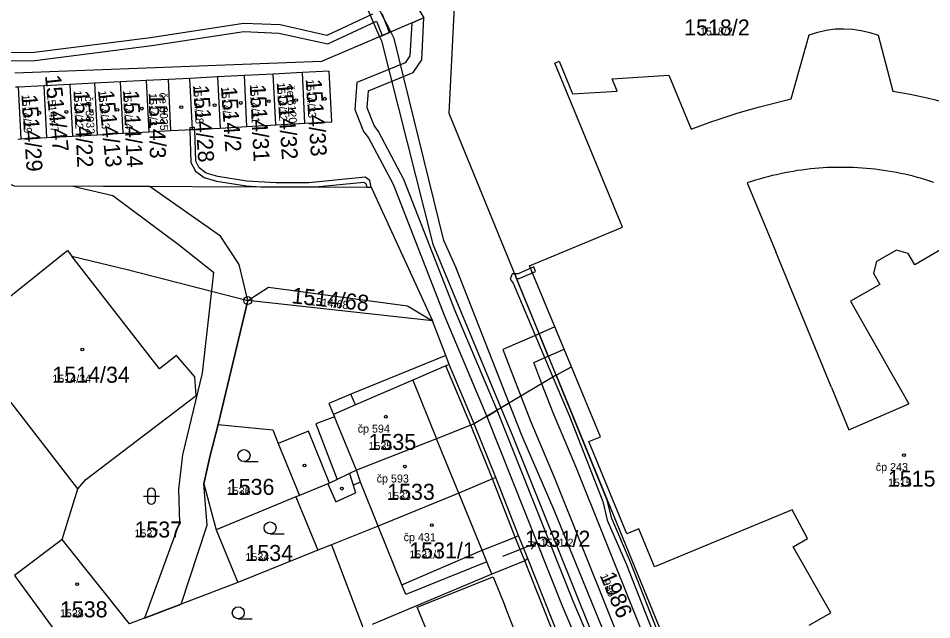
# Model space of a CAD drawing. Extents: x -763628 to -761565, y -976033 to -973833.
# Drawn here: x -762958.1 to -762844, y -975480.4 to -975405.3 of the extents above; entities that cross this region are included whole.
import ezdxf

# ---------------------------------------------------------------- set-up
doc = ezdxf.new("R2010")
doc.units = 0
for name, color, linetype in [('KN_cisla parcel 1000', 7, 'Continuous'), ('KN_cisla parcel 500', 7, 'Continuous'), ('KN_cisla parcel znacky', 7, 'Continuous'), ('KN_cisla popisna 500', 7, 'Continuous'), ('KN_hranice parcel', 7, 'Continuous'), ('KN_vecna bremena', 7, 'Continuous'), ('KN_vnitrni kresba parcel', 7, 'Continuous'), ('KN_znacky bodu BP', 7, 'Continuous'), ('KN_znacky budov', 7, 'Continuous'), ('KN_znacky kultur', 7, 'Continuous')]:
    doc.layers.add(name, color=color, linetype=linetype)

msp = doc.modelspace()

# ---------------------------------------------------------------- linework, layer by layer
at = {"layer": 'KN_cisla parcel znacky'}
for p, q in [((-762896.08, -975471.87), (-762893.3, -975470.75)), ((-762893.3, -975470.75), (-762894.41, -975470.66)), ((-762893.3, -975470.75), (-762894.04, -975471.59)), ((-762897.57, -975472.48), (-762896.08, -975471.87))]:
    msp.add_line(p, q, dxfattribs=at)
at = {"layer": 'KN_hranice parcel'}
for p, q in [((-762850.71, -975407.44), (-762848.87, -975414.43)), ((-762942.11, -975413.08), (-762945.34, -975413.25)), ((-762942.11, -975413.08), (-762941.78, -975419.5)), ((-762933.19, -975412.63), (-762936.67, -975412.81)), ((-762936.35, -975419.2), (-762936.67, -975412.81)), ((-762929.85, -975412.46), (-762933.19, -975412.63)), ((-762933.19, -975412.63), (-762932.88, -975419.01)), ((-762926.25, -975412.28), (-762929.85, -975412.46)), ((-762929.54, -975418.82), (-762929.85, -975412.46)), ((-762922.61, -975412.09), (-762926.25, -975412.28)), ((-762925.94, -975418.63), (-762926.25, -975412.28)), ((-762922.29, -975418.42), (-762922.61, -975412.09)), ((-762958.08, -975413.9), (-762958.45, -975413.92)), ((-762954.87, -975413.73), (-762958.08, -975413.9)), ((-762957.74, -975420.37), (-762958.08, -975413.9)), ((-762951.67, -975413.57), (-762954.87, -975413.73)), ((-762954.53, -975420.2), (-762954.87, -975413.73)), ((-762948.56, -975413.41), (-762951.67, -975413.57)), ((-762951.67, -975413.57), (-762951.33, -975420.02)), ((-762945.34, -975413.25), (-762948.56, -975413.41)), ((-762948.56, -975413.41), (-762948.22, -975419.85)), ((-762945.01, -975419.67), (-762945.34, -975413.25)), ((-762929.54, -975418.82), (-762925.94, -975418.63)), ((-762925.94, -975418.63), (-762922.29, -975418.42)), ((-762951.33, -975420.02), (-762948.22, -975419.85)), ((-762948.22, -975419.85), (-762945.01, -975419.67)), ((-762945.01, -975419.67), (-762941.78, -975419.5)), ((-762936.35, -975419.2), (-762932.88, -975419.01)), ((-762932.88, -975419.01), (-762929.54, -975418.82)), ((-762958.13, -975420.39), (-762957.74, -975420.37)), ((-762957.74, -975420.37), (-762954.53, -975420.2)), ((-762954.53, -975420.2), (-762951.33, -975420.02)), ((-762951.39, -975434.99), (-762944.33, -975436.7)), ((-762944.33, -975436.7), (-762929.43, -975440.55)), ((-762929.43, -975440.55), (-762933.14, -975456.01)), ((-762906.36, -975443.09), (-762929.43, -975440.55)), ((-762890.92, -975449.88), (-762901.17, -975455.95)), ((-762890.92, -975449.88), (-762876.07, -975486.13)), ((-762898.44, -975462.64), (-762901.17, -975455.95)), ((-762895.61, -975469.9), (-762898.44, -975462.64)), ((-762952.59, -975470.4), (-762950.67, -975464.04)), ((-762923.41, -975465.06), (-762933.38, -975469.19)), ((-762922.95, -975464.87), (-762923.41, -975465.06)), ((-762923.41, -975465.06), (-762920.66, -975471.72)), ((-762933.38, -975469.19), (-762930.66, -975475.73)), ((-762894.46, -975472.76), (-762895.61, -975469.9)), ((-762944.18, -975480.92), (-762952.59, -975470.4)), ((-762918.99, -975471.05), (-762920.66, -975471.72)), ((-762918.99, -975471.05), (-762915.03, -975481.45)), ((-762920.66, -975471.72), (-762930.66, -975475.73)), ((-762889.66, -975484.8), (-762894.46, -975472.76)), ((-762930.66, -975475.73), (-762944.18, -975480.92)), ((-762898.97, -975474.7), (-762913.91, -975481.01))]:
    msp.add_line(p, q, dxfattribs=at)
for points in [[(-762984.8, -975335.08), (-762955.45, -975347.21), (-762946.09, -975354.35), (-762935.67, -975362.89), (-762927.56, -975371.68), (-762907.44, -975405.27), (-762920.24, -975410.7), (-762958.5, -975412.15)], [(-762890.92, -975449.88), (-762904.26, -975417.2), (-762901.75, -975366.32)], [(-762865.51, -975416.37), (-762861.57, -975415.36), (-762859.3, -975407.36)], [(-762859.3, -975407.36), (-762858.25, -975407.03), (-762857.18, -975406.79), (-762856.09, -975406.65), (-762855, -975406.61), (-762853.91, -975406.67), (-762852.82, -975406.83), (-762851.75, -975407.09), (-762850.71, -975407.44)], [(-762890.92, -975449.88), (-762889.01, -975448.81), (-762894.25, -975436.21), (-762882.64, -975431.38), (-762891.1, -975410.92), (-762890.53, -975410.67), (-762888.88, -975414.76), (-762883.3, -975414.42), (-762883.92, -975412.88), (-762876.84, -975412.43), (-762874.05, -975419.17)], [(-762922.29, -975418.42), (-762918.93, -975418.24), (-762919.25, -975411.92), (-762922.61, -975412.09)], [(-762848.87, -975414.43), (-762846.71, -975414.79), (-762844.57, -975415.25), (-762843.53, -975415.51), (-762841.42, -975416.11), (-762839.34, -975416.81), (-762837.3, -975417.6), (-762836.49, -975416.53), (-762835.76, -975415.4), (-762835.44, -975414.85), (-762834.84, -975413.64), (-762834.33, -975412.4), (-762833.91, -975411.12)], [(-762936.67, -975412.81), (-762939.34, -975412.94), (-762942.11, -975413.08)], [(-762874.05, -975419.17), (-762871.46, -975418.2), (-762870.8, -975417.97), (-762868.17, -975417.12), (-762865.51, -975416.37)], [(-762941.78, -975419.5), (-762939.02, -975419.34), (-762936.35, -975419.2)], [(-762962.35, -975424.71), (-762958.59, -975426.25), (-762914.03, -975426.39), (-762906.36, -975443.09)], [(-762950.67, -975464.04), (-762965.38, -975445.03), (-762952.47, -975434.73)], [(-762952.47, -975434.73), (-762951.93, -975434.3), (-762951.39, -975434.99)], [(-762950.67, -975464.04), (-762949.64, -975462.9), (-762935.86, -975452.39), (-762936.02, -975450.09), (-762938.32, -975447.39), (-762940.45, -975449.07), (-762951.39, -975434.99)], [(-762929.43, -975440.55), (-762926.84, -975438.89), (-762909.48, -975441.19), (-762906.36, -975443.09)], [(-762901.17, -975455.95), (-762904.29, -975448.55), (-762904.71, -975447.43), (-762906.36, -975443.09)], [(-762933.14, -975456.01), (-762934.16, -975460.06), (-762934.92, -975463.43), (-762933.38, -975469.19)], [(-762933.14, -975456.01), (-762926.31, -975456.69), (-762925.64, -975458.38), (-762922.95, -975464.87)], [(-762901.17, -975455.95), (-762901.58, -975456.12), (-762905.84, -975457.8), (-762915.86, -975461.74), (-762916.74, -975462.16), (-762918.28, -975462.9), (-762919.24, -975463.33), (-762919.44, -975463.41), (-762922.95, -975464.87)], [(-762898.44, -975462.64), (-762898.86, -975462.81), (-762903.07, -975464.59), (-762913.14, -975468.71), (-762918.99, -975471.05)], [(-762898.97, -975474.7), (-762899.59, -975473.15), (-762900.16, -975471.73), (-762896.03, -975470.07), (-762895.61, -975469.9)], [(-762952.59, -975470.4), (-762958.55, -975474.89), (-762951.69, -975484.26)], [(-762894.46, -975472.76), (-762894.84, -975473.04), (-762898.97, -975474.7)]]:
    msp.add_lwpolyline(points, dxfattribs=at)
at = {"layer": 'KN_vecna bremena'}
for points in [[(-762969.77, -975361.72), (-762949.71, -975371.11), (-762943.17, -975374.4), (-762940.89, -975376.18), (-762917.8, -975400.02), (-762914.57, -975403.96), (-762912.96, -975407.61), (-762911.57, -975407.02), (-762913.54, -975403.21), (-762916.8, -975398.97), (-762935.37, -975379.84), (-762940.21, -975375.18), (-762942.35, -975373.49), (-762949.11, -975369.91), (-762969.01, -975360.72), (-762969.94, -975356.71), (-762969.18, -975353.36), (-762980.82, -975347.98), (-762981.69, -975353.48), (-762980.78, -975356.27)], [(-762899.59, -975455.01), (-762898.28, -975454.24), (-762903.45, -975442.03), (-762909.93, -975425.42), (-762913.09, -975419.44), (-762913.64, -975418.71), (-762914.52, -975416.48), (-762914.37, -975414.37), (-762908.77, -975412.08), (-762907.71, -975410.48), (-762907.44, -975405.27), (-762908.94, -975405.91), (-762909.19, -975409.98), (-762909.77, -975410.86), (-762915.79, -975413.33), (-762916.04, -975416.72), (-762914.96, -975419.45), (-762914.37, -975420.24), (-762911.29, -975426.04), (-762904.83, -975442.59)], [(-762912.96, -975407.61), (-762912.73, -975408.12), (-762906.31, -975433.52), (-762897.81, -975453.96), (-762896.78, -975453.35), (-762903.45, -975436.4), (-762904.94, -975433.06), (-762911.16, -975407.82), (-762911.57, -975407.02)], [(-762936.66, -975419.22), (-762936.35, -975419.2), (-762936.36, -975418.96), (-762936.67, -975418.97)], [(-762936.53, -975423.3), (-762935.96, -975424.4), (-762934.89, -975425.17), (-762933.32, -975425.63), (-762929.59, -975426.24), (-762927.8, -975426.35), (-762920.97, -975426.37), (-762914.94, -975425.76), (-762914.69, -975425.94), (-762914.56, -975426.39), (-762914.03, -975426.39), (-762914.17, -975425.58), (-762914.76, -975425.14), (-762921.82, -975425.85), (-762925.9, -975425.86), (-762929.53, -975425.64), (-762933.18, -975425.05), (-762934.63, -975424.63), (-762935.5, -975424), (-762935.93, -975423.14), (-762936.06, -975419.18), (-762936.66, -975419.22)], [(-762936.36, -975418.96), (-762936.35, -975419.2), (-762936.06, -975419.18), (-762936.07, -975418.94)], [(-762938.13, -975433.52), (-762933.7, -975436.99), (-762933.92, -975438.92), (-762935.12, -975449.63), (-762937.59, -975459.82), (-762938.08, -975464.09), (-762937.97, -975468.26), (-762942.32, -975480.22), (-762937.76, -975478.45), (-762934.51, -975468.59), (-762934.92, -975463.43), (-762934.16, -975460.06), (-762933.14, -975456.01), (-762929.43, -975440.55), (-762930.49, -975436.04), (-762932.84, -975432.52), (-762941.63, -975426.34), (-762941.68, -975426.3), (-762951.22, -975426.27), (-762950.56, -975426.43), (-762946.28, -975427.44)], [(-762896.09, -975437.22), (-762895.85, -975437.81), (-762895.54, -975437.81), (-762893.49, -975436.91), (-762893.71, -975436.35), (-762895.68, -975437.21)], [(-762893.03, -975444.71), (-762891.9, -975447.48), (-762889.92, -975446.62), (-762891.07, -975443.85)], [(-762893.03, -975444.71), (-762897.57, -975446.68), (-762895.32, -975452.48), (-762894.07, -975455.69), (-762891.16, -975462.6), (-762870.35, -975514.5), (-762869.49, -975516.22), (-762867.23, -975517.46), (-762865.18, -975516.4), (-762867.03, -975512.84), (-762867.66, -975513.15), (-762888.38, -975461.46), (-762891.29, -975454.57), (-762892.7, -975450.93), (-762893.72, -975448.28), (-762891.9, -975447.48)], [(-762870.89, -975522.13), (-762869.75, -975521.76), (-762884.08, -975484.03), (-762891.16, -975466.7), (-762895.16, -975457.46), (-762896.78, -975453.35), (-762897.81, -975453.96), (-762896.41, -975457.31), (-762882.87, -975490.96), (-762880.91, -975496.68)], [(-762898.28, -975454.24), (-762899.59, -975455.01), (-762890.17, -975478.66), (-762884.29, -975492.47), (-762873.62, -975519.61), (-762873.46, -975520.31), (-762873.62, -975523.02), (-762872.09, -975522.52), (-762871.96, -975520.19), (-762872.18, -975519.17), (-762882.91, -975491.91), (-762888.79, -975478.08)]]:
    msp.add_lwpolyline(points, close=True, dxfattribs=at)
for points in [[(-762961.26, -975399.65), (-762967.71, -975407.89), (-762968.44, -975410.74), (-762956.04, -975410.59), (-762941.42, -975408.73), (-762929.91, -975406.96), (-762925.54, -975407.15), (-762919.43, -975408.5), (-762913.34, -975405.68), (-762912.65, -975407.48), (-762911.72, -975407.09), (-762912.63, -975404.75)], [(-762913.85, -975404.81), (-762919.55, -975407.46), (-762925.4, -975406.15), (-762929.97, -975405.96), (-762941.56, -975407.74), (-762956.1, -975409.59), (-762967.14, -975409.72), (-762966.79, -975408.35), (-762960.12, -975399.81)], [(-762873.09, -975494.98), (-762881.63, -975473.21), (-762883.95, -975467.76), (-762884.53, -975465.48), (-762890.92, -975449.88), (-762895.85, -975437.81), (-762896.09, -975437.22), (-762896.41, -975437.22), (-762896.66, -975437.89), (-762896.28, -975438.4), (-762891.32, -975450.12), (-762889.26, -975454.98), (-762885.09, -975465.65), (-762884.53, -975467.96), (-762882.19, -975473.43), (-762873.65, -975495.2)]]:
    msp.add_lwpolyline(points, dxfattribs=at)
at = {"layer": 'KN_vnitrni kresba parcel'}
for p, q in [((-762939.02, -975419.34), (-762939.34, -975412.94)), ((-762867.05, -975425.87), (-762863.5, -975434.48)), ((-762856.52, -975451.42), (-762863.5, -975434.48)), ((-762848.42, -975434.25), (-762850.9, -975435.66)), ((-762846.94, -975434.66), (-762848.42, -975434.25)), ((-762846.14, -975436.08), (-762846.94, -975434.66)), ((-762842.52, -975433.95), (-762846.14, -975436.08)), ((-762850.9, -975435.66), (-762851.3, -975437.13)), ((-762851.3, -975437.13), (-762850.48, -975438.55)), ((-762850.48, -975438.55), (-762854.16, -975440.64)), ((-762854.16, -975440.64), (-762850.51, -975447.07)), ((-762850.51, -975447.07), (-762849.21, -975449.35)), ((-762904.71, -975447.43), (-762916.55, -975452.23)), ((-762904.71, -975448.71), (-762908.82, -975450.5)), ((-762904.29, -975448.55), (-762904.71, -975448.71)), ((-762901.58, -975456.12), (-762904.71, -975448.71)), ((-762885.36, -975457.57), (-762889.01, -975448.81)), ((-762849.21, -975449.35), (-762847.93, -975451.61)), ((-762908.82, -975450.5), (-762915.97, -975453.58)), ((-762908.82, -975450.5), (-762905.84, -975457.8)), ((-762856.52, -975451.42), (-762854.35, -975456.69)), ((-762847.93, -975451.61), (-762846.88, -975453.45)), ((-762916.55, -975452.23), (-762919.3, -975453.41)), ((-762915.97, -975453.58), (-762916.55, -975452.23)), ((-762919.3, -975453.41), (-762918.72, -975454.76)), ((-762915.97, -975453.58), (-762918.72, -975454.76)), ((-762854.35, -975456.69), (-762846.88, -975453.45)), ((-762918.59, -975455.07), (-762920.93, -975455.94)), ((-762918.72, -975454.76), (-762918.59, -975455.07)), ((-762915.86, -975461.74), (-762918.59, -975455.07)), ((-762920.93, -975455.94), (-762918.28, -975462.9)), ((-762898.86, -975462.81), (-762901.58, -975456.12)), ((-762921.85, -975456.86), (-762925.64, -975458.38)), ((-762919.24, -975463.33), (-762921.85, -975456.86)), ((-762886.85, -975458.16), (-762885.36, -975457.57)), ((-762903.07, -975464.59), (-762905.84, -975457.8)), ((-762882.09, -975469.66), (-762886.85, -975458.16)), ((-762915.34, -975463.21), (-762915.86, -975461.74)), ((-762916.74, -975462.16), (-762916.27, -975463.58)), ((-762915.34, -975463.21), (-762916.27, -975463.58)), ((-762913.14, -975468.71), (-762915.34, -975463.21)), ((-762896.03, -975470.07), (-762898.86, -975462.81)), ((-762919.44, -975463.41), (-762918.45, -975465.68)), ((-762916.27, -975463.58), (-762915.96, -975464.57)), ((-762918.45, -975465.68), (-762915.96, -975464.57)), ((-762900.16, -975471.73), (-762903.07, -975464.59)), ((-762861.46, -975466.69), (-762878.63, -975473.8)), ((-762859.52, -975470.27), (-762861.46, -975466.69)), ((-762910.17, -975476.03), (-762913.14, -975468.71)), ((-762894.84, -975473.04), (-762896.03, -975470.07)), ((-762880.61, -975469.03), (-762882.09, -975469.66)), ((-762878.63, -975473.8), (-762880.61, -975469.03)), ((-762861.31, -975471.31), (-762859.52, -975470.27)), ((-762910.17, -975476.03), (-762900.16, -975471.73)), ((-762856.62, -975479.52), (-762861.31, -975471.31)), ((-762899.59, -975473.15), (-762909.68, -975477.24)), ((-762890.07, -975484.99), (-762894.84, -975473.04)), ((-762908.29, -975478.84), (-762898.78, -975475.05)), ((-762898.78, -975475.05), (-762897.3, -975478.76)), ((-762909.68, -975477.24), (-762910.17, -975476.03)), ((-762906.73, -975482.58), (-762908.29, -975478.84)), ((-762896.71, -975480.26), (-762897.3, -975478.76)), ((-762894.02, -975486.8), (-762896.71, -975480.26)), ((-762859.33, -975481.06), (-762856.62, -975479.52))]:
    msp.add_line(p, q, dxfattribs=at)
msp.add_lwpolyline([(-762843.74, -975425.8), (-762844.25, -975425.63), (-762844.77, -975425.47), (-762845.29, -975425.32), (-762845.81, -975425.18), (-762846.33, -975425.04), (-762846.85, -975424.91), (-762847.38, -975424.79), (-762847.9, -975424.68), (-762848.43, -975424.57), (-762848.96, -975424.47), (-762849.49, -975424.38), (-762850.03, -975424.3), (-762850.56, -975424.23), (-762851.1, -975424.16), (-762851.63, -975424.1), (-762852.17, -975424.05), (-762852.71, -975424.01), (-762853.24, -975423.98), (-762853.78, -975423.95), (-762854.32, -975423.93), (-762854.86, -975423.92), (-762855.4, -975423.92), (-762855.94, -975423.92), (-762856.48, -975423.94), (-762857.02, -975423.96), (-762857.56, -975423.99), (-762858.1, -975424.03), (-762858.63, -975424.07), (-762859.17, -975424.12), (-762859.7, -975424.19), (-762860.24, -975424.26), (-762860.77, -975424.33), (-762861.31, -975424.42), (-762861.84, -975424.51), (-762862.37, -975424.61), (-762862.89, -975424.72), (-762863.42, -975424.84), (-762863.95, -975424.96), (-762864.47, -975425.09), (-762864.99, -975425.23), (-762865.51, -975425.38), (-762866.02, -975425.54), (-762866.54, -975425.7), (-762867.05, -975425.87)], dxfattribs=at)
at = {"layer": 'KN_znacky bodu BP'}
for radius in [0.5, 0.0303]:
    msp.add_circle((-762929.43, -975440.55), radius, dxfattribs=at)
at = {"layer": 'KN_znacky budov'}
for centre in [(-762919.82, -975415.35), (-762942.65, -975416.59), (-762939.74, -975416.5), (-762937.73, -975416.4), (-762933.57, -975416.16), (-762930.31, -975415.88), (-762926.81, -975415.67), (-762923.4, -975415.54), (-762955.46, -975417.1), (-762952.08, -975417.01), (-762948.95, -975416.88), (-762945.72, -975416.75), (-762950.09, -975446.66), (-762912.18, -975455.05), (-762847.48, -975459.84), (-762922.34, -975461.13), (-762909.81, -975461.28), (-762917.67, -975464.03), (-762906.44, -975468.6), (-762950.74, -975475.95)]:
    msp.add_circle(centre, 0.175, dxfattribs=at)
at = {"layer": 'KN_znacky kultur'}
for p, q in [((-762929.9, -975460.66), (-762928.15, -975460.66)), ((-762942.47, -975464.98), (-762940.47, -975464.98)), ((-762941.97, -975464.48), (-762941.97, -975465.48)), ((-762940.97, -975465.48), (-762940.97, -975464.48)), ((-762926.64, -975469.69), (-762924.89, -975469.69)), ((-762930.61, -975480.28), (-762928.86, -975480.28))]:
    msp.add_line(p, q, dxfattribs=at)
for centre in [(-762929.9, -975459.91), (-762926.64, -975468.94), (-762930.61, -975479.53)]:
    msp.add_circle(centre, 0.75, dxfattribs=at)
for centre, start, end in [((-762941.47, -975464.48), 0, 180), ((-762941.47, -975465.48), 180, 359.9879)]:
    msp.add_arc(centre, 0.5, start, end, dxfattribs=at)

# ---------------------------------------------------------------- texts
at = {"layer": 'KN_cisla parcel 1000'}
for s, p in [('1518/2', (-762874.93, -975407.46)), ('1514/34', (-762953.83, -975450.81)), ('1535', (-762914.35, -975459.2)), ('1515', (-762849.49, -975463.78)), ('1536', (-762932.05, -975464.81)), ('1533', (-762912.02, -975465.43)), ('1537', (-762943.58, -975470.13)), ('1531/2', (-762894.83, -975471.28)), ('1534', (-762929.72, -975473.06)), ('1531/1', (-762909.26, -975472.75)), ('1538', (-762952.89, -975480.1))]:
    msp.add_text(s, height=2, dxfattribs=at).set_placement(p)
for s, rotation, p in [('1514/47', 276, (-762954.76, -975412.48)), ('1514/28', 274, (-762936.27, -975413.71)), ('1514/2', 274, (-762932.78, -975413.9)), ('1514/31', 273, (-762929.18, -975413.6)), ('1514/32', 274, (-762925.82, -975413.37)), ('1514/33', 274, (-762922.2, -975412.97)), ('1514/29', 274, (-762957.7, -975414.88)), ('1514/22', 273, (-762951.2, -975414.34)), ('1514/13', 276, (-762948.14, -975414.38)), ('1514/14', 273, (-762945.01, -975414.35)), ('1514/3', 271, (-762941.79, -975414.66)), ('1514/68', 354, (-762924.03, -975440.88)), ('1986', 293, (-762885.49, -975474.91))]:
    msp.add_text(s, height=2, rotation=rotation, dxfattribs=at).set_placement(p)
at = {"layer": 'KN_cisla parcel 500'}
for s, p in [('1518/2', (-762872.95, -975407.46)), ('1514/34', (-762953.83, -975450.81)), ('1535', (-762914.35, -975459.2)), ('1515', (-762849.49, -975463.78)), ('1536', (-762932.05, -975464.81)), ('1533', (-762912.02, -975465.43)), ('1537', (-762943.58, -975470.13)), ('1531/2', (-762892.85, -975471.28)), ('1534', (-762929.72, -975473.06)), ('1531/1', (-762909.26, -975472.75)), ('1538', (-762952.89, -975480.1))]:
    msp.add_text(s, height=1, dxfattribs=at).set_placement(p)
for s, rotation, p in [('1514/33', 274, (-762922.2, -975412.97)), ('1514/28', 274, (-762936.27, -975413.71)), ('1514/2', 274, (-762932.78, -975413.9)), ('1514/31', 273, (-762929.18, -975413.6)), ('1514/32', 274, (-762925.82, -975413.37)), ('1514/29', 274, (-762957.7, -975414.88)), ('1514/47', 276, (-762954.52, -975414.79)), ('1514/22', 273, (-762951.2, -975414.34)), ('1514/13', 276, (-762948.14, -975414.38)), ('1514/14', 273, (-762945.01, -975414.35)), ('1514/3', 271, (-762941.79, -975414.66)), ('1514/68', 354, (-762921.72, -975441.12)), ('1986', 293, (-762885.49, -975474.91))]:
    msp.add_text(s, height=1, rotation=rotation, dxfattribs=at).set_placement(p)
at = {"layer": 'KN_cisla popisna 500'}
for s, rotation, p in [('če 6120', 274, (-762924.61, -975413.71)), ('če 3032', 273, (-762949.78, -975415.05)), ('če 3035', 271, (-762940.46, -975414.59))]:
    msp.add_text(s, height=1, rotation=rotation, dxfattribs=at).set_placement(p)
for s, p in [('čp 594', (-762915.7, -975457.04)), ('čp 243', (-762851, -975461.83)), ('čp 593', (-762913.33, -975463.27)), ('čp 431', (-762909.96, -975470.59))]:
    msp.add_text(s, height=1, dxfattribs=at).set_placement(p)

doc.saveas('drawing.dxf')
